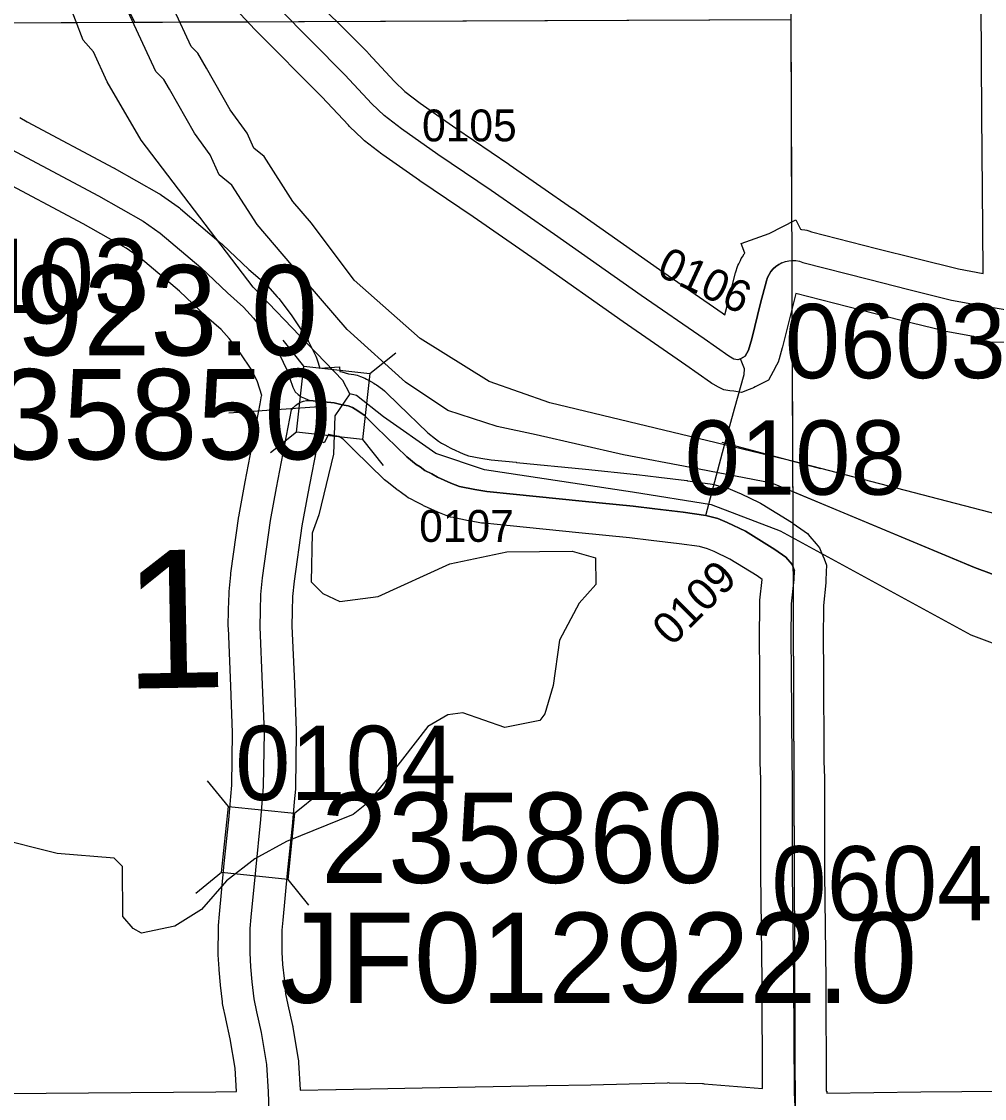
# Model space of a CAD drawing. Extents: x 23.6 to 68.7, y -63 to -29.
# Drawn here: x 38.057 to 38.964, y -52.674 to -51.659 of the extents above; entities that cross this region are included whole.
import ezdxf

# ---------------------------------------------------------------- set-up
doc = ezdxf.new("R2010")
doc.units = 0
for name, color, linetype in [('tdCoHydroRiver', 7, 'Continuous'), ('tdCoSecRdNmbr', 7, 'Continuous'), ('tdCoSecRteBand', 7, 'Continuous'), ('tdCoSecRteCL', 7, 'Continuous'), ('tdCoSectLine', 7, 'Continuous'), ('tdCoSectLinePart', 7, 'Continuous'), ('tdCoSectNmbr', 7, 'Continuous'), ('tdCoStrucSec', 7, 'Continuous'), ('tdCoStrucSecCoName', 7, 'Continuous'), ('tdCoStrucSecFHWANum', 7, 'Continuous'), ('tdCoSurfGravel', 7, 'Continuous'), ('tdCoSurfLNO', 7, 'Continuous'), ('tdCoTwpBndry', 7, 'Continuous'), ('tdCoTwpBndryShd', 7, 'Continuous')]:
    doc.layers.add(name, color=color, linetype=linetype)

msp = doc.modelspace()

# ---------------------------------------------------------------- linework, layer by layer
at = {"layer": 'tdCoHydroRiver'}
for points in [[(38.366, -52.0097), (38.3595, -51.9971), (38.326, -51.9625), (38.275, -51.9091), (38.1694, -51.7707), (38.1373, -51.7156), (38.1244, -51.6873), (38.1148, -51.6763), (38.1002, -51.6384), (38.0713, -51.5801)], [(38.3124, -51.8286), (38.2852, -51.7861), (38.2757, -51.7783), (38.2693, -51.7642), (38.2533, -51.7422), (38.2309, -51.7029), (38.2229, -51.6887), (38.2165, -51.6824), (38.1683, -51.5786)], [(39.0409, -52.14), (38.7858, -52.0736), (38.5544, -52.0182), (38.4974, -51.9981), (38.4322, -51.9574), (38.37, -51.9025), (38.33, -51.849), (38.3124, -51.8286)], [(38.366, -52.0097), (38.3519, -52.0303), (38.3506, -52.0666), (38.3369, -52.1236), (38.3307, -52.141), (38.3295, -52.1868), (38.3406, -52.1977), (38.3565, -52.2055), (38.3928, -52.2005), (38.4604, -52.1699), (38.514, -52.1584), (38.5755, -52.158), (38.5977, -52.1641), (38.5979, -52.1893), (38.5822, -52.2068), (38.5636, -52.2417), (38.5576, -52.2844), (38.5499, -52.3113), (38.5452, -52.3176), (38.5121, -52.3242), (38.4726, -52.3103), (38.4584, -52.312), (38.4395, -52.3232), (38.4036, -52.3693), (38.3833, -52.3947), (38.3692, -52.4059), (38.3062, -52.4316), (38.2764, -52.4477), (38.2497, -52.4684), (38.2262, -52.4954), (38.2011, -52.5114), (38.1696, -52.518), (38.1617, -52.5133), (38.1521, -52.5023), (38.1517, -52.455), (38.1438, -52.4472), (38.0901, -52.4429), (38.0299, -52.4276)], [(39.0421, -52.271), (38.9516, -52.237), (38.772, -52.139), (38.707, -52.1143), (38.6325, -52.1022), (38.4931, -52.0813), (38.4471, -52.0658), (38.3978, -52.0315), (38.3723, -52.0112), (38.366, -52.0097)]]:
    msp.add_lwpolyline(points, dxfattribs=at)
at = {"layer": 'tdCoSecRteBand'}
for points in [[(38.32, -51.625), (38.3826, -51.6878), (38.3829, -51.6882), (38.3833, -51.6886), (38.4081, -51.7153), (38.4179, -51.7247), (38.4324, -51.7359), (38.4659, -51.7595), (38.516, -51.7934), (38.5161, -51.7935), (38.5163, -51.7936), (38.576, -51.835), (38.576, -51.835), (38.5761, -51.8351), (38.6579, -51.8925), (38.717, -51.9334), (38.7171, -51.9334), (38.7171, -51.9335), (38.7196, -51.9352), (38.7241, -51.917), (38.7241, -51.9169), (38.7241, -51.9167), (38.7296, -51.8958), (38.7298, -51.8948), (38.7301, -51.8938), (38.7312, -51.8907), (38.7318, -51.8888), (38.7326, -51.8871), (38.7341, -51.884), (38.735, -51.8823), (38.736, -51.8807), (38.7378, -51.8779), (38.7383, -51.8772), (38.735, -51.868), (38.7614, -51.8585), (38.7864, -51.8458), (38.7909, -51.8545), (38.7916, -51.8547), (38.7949, -51.8552), (38.7968, -51.8556), (38.7987, -51.8562), (38.8011, -51.8569), (38.8624, -51.8727), (38.9003, -51.8823), (38.9396, -51.892), (38.9628, -51.8964), (38.9626, -51.8533), (38.9616, -51.7468), (38.9616, -51.7467), (38.9616, -51.7467), (38.9612, -51.6419)], [(38.9912, -51.961), (38.9632, -51.9612), (38.9632, -51.9574), (38.9595, -51.9569), (38.9595, -51.9566), (38.9547, -51.9559), (38.9542, -51.9558), (38.9538, -51.9557), (38.9276, -51.9508), (38.9268, -51.9506), (38.926, -51.9504), (38.8858, -51.9406), (38.8857, -51.9405), (38.8856, -51.9405), (38.8477, -51.9309), (38.8476, -51.9309), (38.8475, -51.9309), (38.7865, -51.9151), (38.7823, -51.9316), (38.7739, -51.9653), (38.7738, -51.9658), (38.7736, -51.9663), (38.7707, -51.9766), (38.7698, -51.9798), (38.7682, -51.9827), (38.765, -51.9886), (38.7606, -51.9967), (38.7524, -52.001), (38.748, -52.0032), (38.7465, -52.004), (38.7449, -52.0046), (38.7423, -52.0056), (38.7352, -52.0083), (38.7278, -52.0073), (38.7241, -52.0068), (38.7185, -52.006), (38.7136, -52.0033), (38.7086, -52.0006), (38.7072, -51.9998), (38.7058, -51.9989), (38.6828, -51.9827), (38.6237, -51.9418), (38.6236, -51.9417), (38.6235, -51.9417), (38.5417, -51.8842), (38.4822, -51.843), (38.4321, -51.809), (38.4318, -51.8089), (38.4316, -51.8087), (38.3973, -51.7845), (38.3968, -51.7842), (38.3962, -51.7838), (38.38, -51.7712), (38.3787, -51.7702), (38.3776, -51.7691), (38.366, -51.758), (38.3653, -51.7574), (38.3647, -51.7567), (38.3397, -51.7298), (38.2772, -51.667), (38.2768, -51.6667), (38.2765, -51.6663), (38.2585, -51.6471)], [(38.0549, -51.7493), (38.0618, -51.7533), (38.1433, -51.7967), (38.1436, -51.7968), (38.1439, -51.797), (38.186, -51.8209), (38.1873, -51.8216), (38.1885, -51.8224), (38.2044, -51.8336), (38.2056, -51.8344), (38.2066, -51.8353), (38.2449, -51.8679), (38.2455, -51.8683), (38.2461, -51.8689), (38.271, -51.8924), (38.2858, -51.9054), (38.2871, -51.9066), (38.2883, -51.9079), (38.2977, -51.9184), (38.2984, -51.9192), (38.299, -51.92), (38.3109, -51.9353), (38.3115, -51.9361), (38.3121, -51.937), (38.3247, -51.9559), (38.3259, -51.9577), (38.3268, -51.9596), (38.3339, -51.9742), (38.3347, -51.9759), (38.3353, -51.9777), (38.3379, -51.9854), (38.3563, -51.9844), (38.3566, -51.9887), (38.3567, -51.9887), (38.3586, -51.9891), (38.3649, -51.9907), (38.3697, -51.9915), (38.373, -51.9921), (38.3761, -51.9934), (38.3801, -51.995), (38.3819, -51.9958), (38.3836, -51.9968), (38.3887, -51.9997), (38.3899, -52.0005), (38.3911, -52.0013), (38.3968, -52.0054), (38.3987, -52.0068), (38.4004, -52.0084), (38.4115, -52.0194), (38.4394, -52.0465), (38.4467, -52.0521), (38.4496, -52.0542), (38.4524, -52.0562), (38.4569, -52.0585), (38.457, -52.0586), (38.4572, -52.0587), (38.4619, -52.0612), (38.4728, -52.0661), (38.4778, -52.068), (38.4895, -52.0703), (38.4993, -52.072), (38.5227, -52.0742), (38.5228, -52.0742), (38.523, -52.0743), (38.5881, -52.0808), (38.5881, -52.0808), (38.5881, -52.0808), (38.6361, -52.0858), (38.6364, -52.0858), (38.6366, -52.0858), (38.6572, -52.0883), (38.6836, -52.0914), (38.6839, -52.0914), (38.6842, -52.0915), (38.7057, -52.0945), (38.7074, -52.0947), (38.7092, -52.0952), (38.7204, -52.0981), (38.7224, -52.0986), (38.7244, -52.0994), (38.7334, -52.1032), (38.7342, -52.1036), (38.7349, -52.1039), (38.7519, -52.1121), (38.7532, -52.1128), (38.7545, -52.1136), (38.7823, -52.1307), (38.7832, -52.1312), (38.784, -52.1318), (38.7943, -52.1392), (38.7973, -52.1413), (38.7997, -52.1441), (38.8056, -52.151), (38.8088, -52.1548), (38.8107, -52.1594), (38.813, -52.1652), (38.8154, -52.1711), (38.8151, -52.1775), (38.8148, -52.1857), (38.8147, -52.1867), (38.8146, -52.1877), (38.8123, -52.2091), (38.812, -52.2412), (38.8123, -52.269), (38.8123, -52.2691), (38.8123, -52.2692), (38.8128, -52.3558), (38.8133, -52.3715), (38.8133, -52.372), (38.8133, -52.3724), (38.8133, -52.4614), (38.8145, -52.5621), (38.8145, -52.5622), (38.8145, -52.5623), (38.8151, -52.6666), (38.8155, -52.6666), (38.8155, -52.6686), (38.9042, -52.6675), (38.9042, -52.6675), (38.9043, -52.6675), (39.02, -52.6663)], [(38.0038, -52.6689), (38.0799, -52.6685), (38.2396, -52.6673), (38.2592, -52.6669), (38.2579, -52.6449), (38.2534, -52.6174), (38.2491, -52.5985), (38.2491, -52.5983), (38.2491, -52.5982), (38.2464, -52.5858), (38.2461, -52.5842), (38.2459, -52.5826), (38.2443, -52.5667), (38.2443, -52.5666), (38.2443, -52.5664), (38.2429, -52.5525), (38.2429, -52.552), (38.2429, -52.5515), (38.2421, -52.5384), (38.242, -52.5373), (38.242, -52.5363), (38.2422, -52.5133), (38.2422, -52.512), (38.2423, -52.5107), (38.2433, -52.5), (38.2433, -52.5), (38.2433, -52.5), (38.2474, -52.4556), (38.2474, -52.4555), (38.2474, -52.4553), (38.2523, -52.4079), (38.2539, -52.3891), (38.2548, -52.3783), (38.2556, -52.3289), (38.2539, -52.285), (38.2516, -52.2303), (38.2515, -52.2295), (38.2515, -52.2287), (38.2517, -52.2136), (38.2517, -52.2133), (38.2517, -52.213), (38.2522, -52.1978), (38.2522, -52.1969), (38.2523, -52.196), (38.2538, -52.1801), (38.2539, -52.1794), (38.254, -52.1787), (38.2615, -52.1249), (38.2616, -52.1243), (38.2617, -52.1236), (38.2675, -52.0927), (38.2675, -52.0926), (38.2675, -52.0926), (38.2815, -52.0191), (38.2829, -52.0116), (38.2832, -52.0112), (38.279, -51.9985), (38.2737, -51.9875), (38.2628, -51.9712), (38.2522, -51.9576), (38.2448, -51.9492), (38.231, -51.9371), (38.2306, -51.9367), (38.2303, -51.9364), (38.2055, -51.9131), (38.1688, -51.8819), (38.1552, -51.8724), (38.1147, -51.8494), (38.0332, -51.8061)], [(38.3192, -52.6657), (38.353, -52.665), (38.3531, -52.665), (38.3532, -52.665), (38.4342, -52.6637), (38.5512, -52.6614), (38.5513, -52.6614), (38.5514, -52.6614), (38.5931, -52.6609), (38.6655, -52.6588), (38.6663, -52.6587), (38.6671, -52.6588), (38.6984, -52.6596), (38.6992, -52.6596), (38.7001, -52.6597), (38.7551, -52.6643), (38.7545, -52.5627), (38.7533, -52.4619), (38.7533, -52.4617), (38.7533, -52.4615), (38.7533, -52.3729), (38.7528, -52.3572), (38.7528, -52.3568), (38.7528, -52.3565), (38.7523, -52.2696), (38.752, -52.2416), (38.752, -52.2413), (38.752, -52.2409), (38.7523, -52.2071), (38.7524, -52.2056), (38.7525, -52.2041), (38.7546, -52.1846), (38.75, -52.1812), (38.7243, -52.1655), (38.7095, -52.1583), (38.7032, -52.1556), (38.6957, -52.1536), (38.6763, -52.151), (38.6501, -52.1479), (38.6501, -52.1479), (38.65, -52.1479), (38.6297, -52.1454), (38.582, -52.1405), (38.517, -52.134), (38.4925, -52.1317), (38.4913, -52.1316), (38.4901, -52.1314), (38.4788, -52.1294), (38.4784, -52.1293), (38.478, -52.1292), (38.4634, -52.1263), (38.4609, -52.1258), (38.4585, -52.1248), (38.4504, -52.1217), (38.4497, -52.1214), (38.449, -52.1211), (38.4365, -52.1155), (38.4356, -52.1151), (38.4347, -52.1147), (38.4293, -52.1118), (38.4231, -52.1086), (38.4211, -52.1076), (38.4193, -52.1063), (38.4147, -52.103), (38.4113, -52.1006), (38.4107, -52.1002), (38.4102, -52.0998), (38.4012, -52.0927), (38.3999, -52.0917), (38.3988, -52.0906), (38.3697, -52.0623), (38.3696, -52.0623), (38.3695, -52.0622), (38.36, -52.0528), (38.3573, -52.0509), (38.3558, -52.05), (38.3538, -52.0497), (38.3527, -52.0495), (38.3517, -52.0492), (38.3462, -52.0479), (38.346, -52.0479), (38.342, -52.056), (38.3361, -52.0532), (38.3265, -52.1037), (38.3208, -52.1339), (38.3135, -52.1863), (38.3121, -52.2007), (38.3117, -52.2146), (38.3115, -52.2286), (38.3138, -52.2825), (38.3138, -52.2826), (38.3138, -52.2826), (38.3156, -52.3273), (38.3156, -52.3282), (38.3156, -52.329), (38.3148, -52.3803), (38.3148, -52.3813), (38.3147, -52.3823), (38.3137, -52.3941), (38.3137, -52.3942), (38.3137, -52.3942), (38.3121, -52.4133), (38.3121, -52.4136), (38.312, -52.4138), (38.3071, -52.4613), (38.303, -52.5056), (38.3021, -52.515), (38.302, -52.5357), (38.3027, -52.5473), (38.304, -52.5607), (38.3055, -52.5749), (38.3077, -52.5855), (38.3121, -52.605), (38.3123, -52.6059), (38.3124, -52.6067), (38.3174, -52.6367), (38.3176, -52.6382), (38.3177, -52.6398), (38.3192, -52.6656), (38.3192, -52.6657)]]:
    msp.add_lwpolyline(points, dxfattribs=at)
at = {"layer": 'tdCoSecRteCL'}
for points in [[(38.7733, -51.8862), (38.7704, -51.8877), (38.7676, -51.8896), (38.7651, -51.8918), (38.7629, -51.8943), (38.7611, -51.8971), (38.7597, -51.9001), (38.7586, -51.9033), (38.7532, -51.9243), (38.7448, -51.958), (38.7418, -51.9684), (38.7386, -51.9743), (38.7343, -51.9766), (38.7317, -51.9775), (38.728, -51.977), (38.7231, -51.9743), (38.6999, -51.958), (38.6407, -51.9171), (38.5588, -51.8596), (38.4992, -51.8182), (38.4489, -51.7842), (38.4146, -51.76), (38.3983, -51.7474), (38.3867, -51.7363), (38.3613, -51.709), (38.2984, -51.6458)], [(38.0473, -51.7796), (38.1292, -51.8231), (38.1712, -51.847), (38.1872, -51.8582), (38.2255, -51.8907), (38.2508, -51.9145), (38.2659, -51.9279), (38.2753, -51.9384), (38.2872, -51.9537), (38.2998, -51.9726), (38.3068, -51.9872), (38.3123, -52.0035), (38.3144, -52.0078), (38.3174, -52.0104), (38.3202, -52.0124), (38.3233, -52.0137), (38.3269, -52.0154), (38.3281, -52.016)], [(38.7733, -51.8862), (38.7765, -51.885), (38.7797, -51.8843), (38.7831, -51.884), (38.7864, -51.8842), (38.7897, -51.8848), (38.7929, -51.8858), (38.855, -51.9018), (38.893, -51.9114), (38.9332, -51.9213), (38.9593, -51.9262), (38.9874, -51.9307), (38.993, -51.931)], [(38.2901, -52.6856), (38.2893, -52.6674), (38.2878, -52.6415), (38.2828, -52.6116), (38.2784, -52.5919), (38.2758, -52.5796), (38.2741, -52.5636), (38.2728, -52.5496), (38.272, -52.5365), (38.2722, -52.5135), (38.2731, -52.5028), (38.2773, -52.4584), (38.2822, -52.4107), (38.2838, -52.3917), (38.2848, -52.3798), (38.2856, -52.3285), (38.2838, -52.2838), (38.2815, -52.2291), (38.2817, -52.2139), (38.2822, -52.1988), (38.2837, -52.1829), (38.2912, -52.1291), (38.297, -52.0982), (38.311, -52.0247), (38.3128, -52.0225), (38.3148, -52.0206), (38.3172, -52.0189), (38.3197, -52.0176), (38.3224, -52.0167), (38.3252, -52.0161), (38.3281, -52.016)], [(38.786, -52.6881), (38.7851, -52.6679), (38.7845, -52.5625), (38.7833, -52.4615), (38.7833, -52.3724), (38.7828, -52.3563), (38.7823, -52.2693), (38.782, -52.2412), (38.7823, -52.2074), (38.7848, -52.1845), (38.7851, -52.1763), (38.7828, -52.1705), (38.7769, -52.1636), (38.7666, -52.1562), (38.7388, -52.1391), (38.7218, -52.1309), (38.7128, -52.1271), (38.7016, -52.1242), (38.6801, -52.1212), (38.6536, -52.1181), (38.6331, -52.1156), (38.5851, -52.1107), (38.5199, -52.1041), (38.4953, -52.1018), (38.4839, -52.0998), (38.4693, -52.0969), (38.4613, -52.0938), (38.4488, -52.0882), (38.4432, -52.0852), (38.4368, -52.0819), (38.4322, -52.0786), (38.4287, -52.0762), (38.4197, -52.0691), (38.3906, -52.0408), (38.3794, -52.0298), (38.3736, -52.0257), (38.3685, -52.0227), (38.3646, -52.0211), (38.3588, -52.0201), (38.3514, -52.0183), (38.3351, -52.0165), (38.3281, -52.016)]]:
    msp.add_lwpolyline(points, dxfattribs=at)
at = {"layer": 'tdCoSectLine'}
for points in [[(37.7881, -51.6611), (38.7816, -51.657)], [(38.7816, -51.657), (38.7858, -52.6972)]]:
    msp.add_lwpolyline(points, dxfattribs=at)
at = {"layer": 'tdCoSectLinePart'}
for points in [[(38.7816, -51.657), (38.7824, -51.8544)], [(37.7881, -51.6611), (38.27, -51.6591)], [(38.7827, -51.9286), (38.7835, -52.1318)]]:
    msp.add_lwpolyline(points, dxfattribs=at)
at = {"layer": 'tdCoStrucSec'}
for p, q in [((38.3227, -51.9836), (38.3032, -51.9592)), ((38.385, -51.9905), (38.4094, -51.971)), ((38.3158, -52.0459), (38.2914, -52.0654)), ((38.3781, -52.0528), (38.3976, -52.0772)), ((38.2516, -52.3985), (38.2319, -52.3742)), ((38.3139, -52.4049), (38.3382, -52.3852)), ((38.2452, -52.4607), (38.2209, -52.4805)), ((38.3075, -52.4672), (38.3272, -52.4915))]:
    msp.add_line(p, q, dxfattribs=at)
for points in [[(38.3227, -51.9836), (38.385, -51.9905), (38.3781, -52.0528), (38.3158, -52.0459)], [(38.2452, -52.4607), (38.2516, -52.3985), (38.3139, -52.4049), (38.3075, -52.4672)]]:
    msp.add_lwpolyline(points, close=True, dxfattribs=at)
at = {"layer": 'tdCoStrucSecFHWANum'}
for p, q in [((38.252, -52.0275), (38.3419, -52.0212)), ((38.81, -52.0802), (38.717, -52.0554))]:
    msp.add_line(p, q, dxfattribs=at)
at = {"layer": 'tdCoSurfGravel'}
msp.add_line((38.3269, -52.0154), (38.3281, -52.016), dxfattribs=at)
for points in [[(38.7343, -51.9766), (38.7317, -51.9775), (38.728, -51.977), (38.7231, -51.9743), (38.6999, -51.958), (38.6407, -51.9171), (38.5588, -51.8596), (38.4992, -51.8182), (38.4489, -51.7842), (38.4146, -51.76), (38.3983, -51.7474), (38.3867, -51.7363), (38.3613, -51.709), (38.2984, -51.6458)], [(38.0473, -51.7796), (38.1292, -51.8231), (38.1712, -51.847), (38.1872, -51.8582), (38.2255, -51.8907), (38.2508, -51.9145), (38.2659, -51.9279), (38.2753, -51.9384), (38.2872, -51.9537), (38.2998, -51.9726), (38.3068, -51.9872), (38.3123, -52.0035), (38.3144, -52.0078), (38.3174, -52.0104), (38.3202, -52.0124), (38.3233, -52.0137), (38.3269, -52.0154)], [(38.7343, -51.9766), (38.7386, -51.9743), (38.7418, -51.9684), (38.7448, -51.958), (38.7532, -51.9243), (38.7586, -51.9033), (38.7597, -51.9001), (38.7611, -51.8971), (38.7629, -51.8943), (38.7651, -51.8918), (38.7676, -51.8896), (38.7704, -51.8877), (38.7733, -51.8862)], [(38.7733, -51.8862), (38.7765, -51.885), (38.7797, -51.8843), (38.7831, -51.884), (38.7864, -51.8842), (38.7897, -51.8848), (38.7929, -51.8858), (38.855, -51.9018), (38.893, -51.9114), (38.9332, -51.9213), (38.9593, -51.9262), (38.9874, -51.9307)], [(38.2901, -52.6856), (38.2893, -52.6674), (38.2878, -52.6415), (38.2828, -52.6116), (38.2784, -52.5919), (38.2758, -52.5796), (38.2741, -52.5636), (38.2728, -52.5496), (38.272, -52.5365), (38.2722, -52.5135), (38.2731, -52.5028), (38.2773, -52.4584), (38.2822, -52.4107), (38.2838, -52.3917), (38.2848, -52.3798), (38.2856, -52.3285), (38.2838, -52.2838), (38.2815, -52.2291), (38.2817, -52.2139), (38.2822, -52.1988), (38.2837, -52.1829), (38.2912, -52.1291), (38.297, -52.0982), (38.311, -52.0247), (38.3128, -52.0225), (38.3148, -52.0206), (38.3172, -52.0189), (38.3197, -52.0176), (38.3224, -52.0167), (38.3252, -52.0161), (38.3281, -52.016)], [(38.3281, -52.016), (38.3351, -52.0165), (38.3514, -52.0183), (38.3588, -52.0201), (38.3646, -52.0211), (38.3685, -52.0227), (38.3736, -52.0257), (38.3794, -52.0298), (38.3906, -52.0408), (38.4197, -52.0691), (38.4287, -52.0762), (38.4322, -52.0786), (38.4368, -52.0819), (38.4432, -52.0852), (38.4488, -52.0882), (38.4613, -52.0938), (38.4693, -52.0969), (38.4839, -52.0998), (38.4953, -52.1018), (38.5199, -52.1041), (38.5851, -52.1107), (38.6331, -52.1156), (38.6536, -52.1181), (38.6801, -52.1212), (38.7016, -52.1242), (38.7128, -52.1271), (38.7218, -52.1309), (38.7388, -52.1391), (38.7666, -52.1562), (38.7769, -52.1636), (38.7828, -52.1705), (38.7851, -52.1763)], [(38.7862, -52.6972), (38.786, -52.6881), (38.7851, -52.6679), (38.7845, -52.5625), (38.7833, -52.4615), (38.7833, -52.3724), (38.7828, -52.3563), (38.7823, -52.2693), (38.782, -52.2412), (38.7823, -52.2074), (38.7848, -52.1845), (38.7851, -52.1763)]]:
    msp.add_lwpolyline(points, dxfattribs=at)
at = {"layer": 'tdCoSurfLNO'}
for p, q in [((38.738, -51.9862), (38.7343, -51.9766)), ((38.7287, -52.0238), (38.7376, -51.9915)), ((38.7376, -51.9915), (38.738, -51.9862)), ((38.7173, -52.065), (38.7287, -52.0238)), ((38.7016, -52.1242), (38.7173, -52.065))]:
    msp.add_line(p, q, dxfattribs=at)
at = {"layer": 'tdCoTwpBndry'}
for points in [[(38.2786, -51.8502), (38.2548, -51.8132), (38.243, -51.8034), (38.2344, -51.7845), (38.2195, -51.764), (38.196, -51.7227), (38.1907, -51.7134), (38.1831, -51.7059), (38.1363, -51.605), (38.1321, -51.5958)], [(38.2058, -51.6593), (38.269, -51.6591)], [(38.5415, -52.0483), (38.5048, -52.0404), (38.4583, -52.0253), (38.4185, -51.9988), (38.3634, -51.949), (38.3113, -51.8884), (38.2786, -51.8502)], [(38.6872, -52.0792), (38.624, -52.0672), (38.5415, -52.0483)], [(38.7638, -52.0937), (38.6872, -52.0792)], [(38.7793, -52.1001), (38.7638, -52.0937)], [(39.3233, -52.3037), (39.119, -52.2347), (38.9549, -52.1732), (38.7793, -52.1001)]]:
    msp.add_lwpolyline(points, dxfattribs=at)
at = {"layer": 'tdCoTwpBndryShd'}
for points in [[(38.629, -40.6849), (38.6311, -41.6817), (38.6617, -42.6826), (38.6662, -43.6771), (38.6815, -44.677), (38.6948, -45.6802), (38.7111, -46.6468), (38.7223, -47.6479), (38.7331, -48.6502), (38.7634, -49.6525), (38.7727, -50.6504), (38.7816, -51.657), (38.7858, -52.6972), (38.8068, -53.6871), (38.8119, -54.6885), (38.8276, -55.6912), (38.8374, -56.6904), (38.8607, -57.6881)], [(38.1272, -51.586), (38.1632, -51.6595), (38.7816, -51.657)], [(38.7834, -52.1018), (38.9549, -52.1732), (39.119, -52.2347), (39.3233, -52.3037), (39.4408, -52.3397), (39.4583, -52.3527), (39.5876, -52.4055), (39.6302, -52.4338), (39.6644, -52.4524), (39.6821, -52.4573), (39.8307, -52.5105), (39.8892, -52.5323), (40.0497, -52.5602), (40.2192, -52.5731), (40.3126, -52.5722), (40.5149, -52.5032), (40.5325, -52.4904), (40.5403, -52.4907), (40.5644, -52.4845), (40.6077, -52.4706), (40.6818, -52.4641), (40.7307, -52.4693)]]:
    msp.add_lwpolyline(points, dxfattribs=at)

# ---------------------------------------------------------------- texts
at = {"layer": 'tdCoSecRdNmbr'}
for s, height, rotation, p in [('0105', 0.03, 0.0301, (38.4341, -51.7718)), ('0103', 0.07, 0.0298, (37.9686, -51.9336)), ('0106', 0.03, 335.0301, (38.654, -51.8974)), ('0603', 0.07, 0.0304, (38.776, -51.995)), ('0108', 0.07, 0.0301, (38.6817, -52.1048)), ('0107', 0.03, 0.0301, (38.4314, -52.1492)), ('0109', 0.03, 45.0297, (38.6695, -52.2484)), ('0104', 0.07, 0.0301, (38.258, -52.3925)), ('0604', 0.07, 0.0304, (38.7634, -52.5059))]:
    msp.add_text(s, height=height, rotation=rotation, dxfattribs=at).set_placement(p)
at = {"layer": 'tdCoSectNmbr'}
msp.add_text('1', height=0.13, rotation=1.0299, dxfattribs=at).set_placement((38.1538, -52.2876))
at = {"layer": 'tdCoStrucSecCoName'}
for s, p in [('JF012923.0', (37.7357, -51.9734)), ('JF012922.0', (38.3003, -52.5835))]:
    msp.add_text(s, height=0.085, dxfattribs=at).set_placement(p)
at = {"layer": 'tdCoStrucSecFHWANum'}
for s, p in [('235850', (37.9694, -52.0714)), ('235860', (38.3387, -52.4705))]:
    msp.add_text(s, height=0.085, dxfattribs=at).set_placement(p)

doc.saveas('drawing.dxf')
